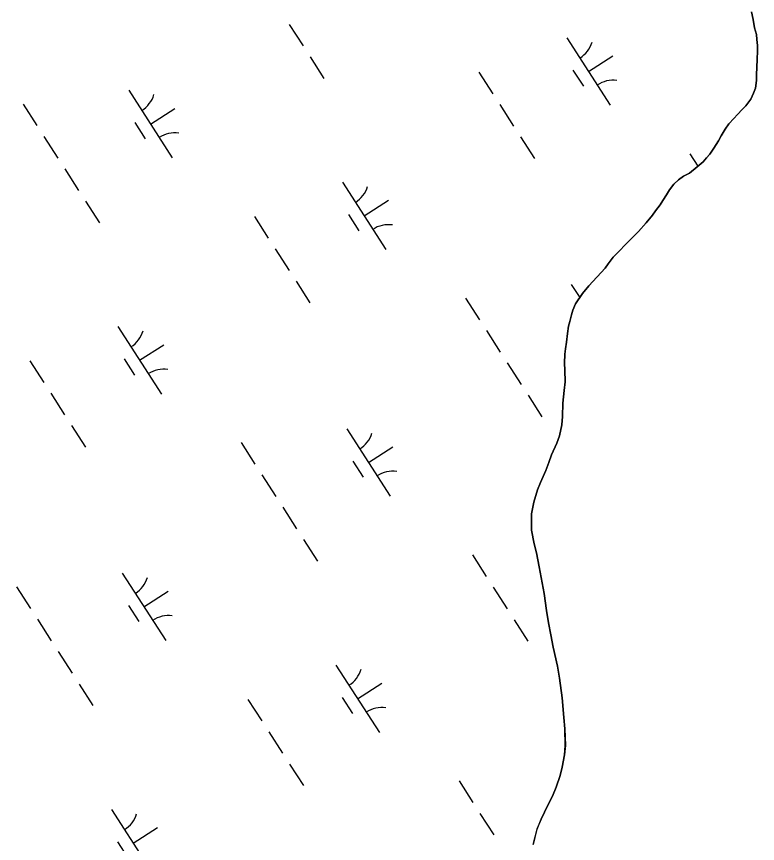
# Model space of a CAD drawing. Extents: x 3937982 to 3958556, y 219448 to 241894.
# Drawn here: x 3949719 to 3950181, y 232047 to 232563 of the extents above; entities that cross this region are included whole.
import ezdxf

# ---------------------------------------------------------------- set-up
doc = ezdxf.new("R2010")
doc.units = 0
doc.layers.add('V-TOPO-SHOR', color=7, linetype='Continuous')
doc.layers.add('V-WETL-SWMP', color=7, linetype='Continuous')

msp = doc.modelspace()

# ---------------------------------------------------------------- linework, layer by layer
at = {"layer": 'V-TOPO-SHOR'}
for points in [[(3950102.22, 232424.334), (3950103.441, 232425.581), (3950106.597, 232428.801), (3950111.447, 232434.246), (3950115.324, 232438.947), (3950117.259, 232441.662), (3950120.165, 232445.371), (3950121.853, 232448.087), (3950124.025, 232451.544), (3950125.955, 232454.751), (3950128.617, 232458.212), (3950131.533, 232460.94), (3950134.7, 232463.178), (3950138.357, 232465.177), (3950143.221, 232469.152), (3950146.871, 232472.132), (3950149.052, 232474.606), (3950150.989, 232477.078), (3950153.652, 232480.785), (3950156.55, 232485.229), (3950158.233, 232488.434), (3950160.644, 232492.629), (3950162.819, 232495.84), (3950165.971, 232499.305), (3950168.397, 232501.783), (3950171.312, 232504.757), (3950173.493, 232507.231), (3950176.643, 232511.188), (3950178.318, 232515.128), (3950179.514, 232518.083), (3950180.2, 232522.996), (3950180.165, 232526.429), (3950180.362, 232531.336), (3950180.558, 232535.997), (3950180.749, 232541.396), (3950180.714, 232544.83), (3950180.432, 232548.506), (3950180.153, 232551.691), (3950178.885, 232555.848), (3950178.097, 232560.991), (3950177.069, 232565.64)], [(3950040.903, 232046.615), (3950043.39, 232056.149), (3950046.083, 232062.379), (3950050.128, 232071.142), (3950053.017, 232076.79), (3950055.325, 232082.242), (3950057.822, 232089.638), (3950059.159, 232094.696), (3950060.486, 232102.476), (3950061.043, 232108.309), (3950060.806, 232118.609), (3950060.191, 232125.797), (3950058.973, 232138.036), (3950057.363, 232150.273), (3950056.165, 232157.846), (3950053.392, 232169.69), (3950051.999, 232177.263), (3950050.607, 232184.837), (3950049.409, 232192.41), (3950047.807, 232203.093), (3950046.015, 232212.997), (3950044.821, 232219.6), (3950043.033, 232228.336), (3950041.649, 232233.966), (3950040.057, 232242.511), (3950040.012, 232252.812), (3950041.342, 232260.009), (3950043.641, 232267.791), (3950045.565, 232272.27), (3950048.835, 232279.864), (3950050.758, 232284.73), (3950052.487, 232289.596), (3950055.76, 232296.801), (3950057.488, 232301.28), (3950058.819, 232308.28), (3950059.186, 232313.529), (3950059.538, 232321.694), (3950060.281, 232329.665), (3950060.841, 232335.109), (3950060.81, 232342.299), (3950060.597, 232346.768), (3950060.767, 232352.212), (3950061.142, 232355.517), (3950061.707, 232359.795), (3950062.461, 232365.239), (3950063.024, 232369.712), (3950063.79, 232372.63), (3950064.937, 232376.716), (3950065.703, 232379.634), (3950067.433, 232383.724), (3950071.681, 232390.157), (3950075.742, 232394.839), (3950085.8, 232405.959), (3950087.733, 232408.687), (3950090.823, 232412.783), (3950102.22, 232424.334)]]:
    msp.add_lwpolyline(points, dxfattribs=at)
at = {"layer": 'V-WETL-SWMP'}
for p, q in [((3950177.069, 232565.64), (3950178.097, 232560.991)), ((3950178.097, 232560.991), (3950178.886, 232555.848)), ((3949888.99, 232557.889), (3949897.65, 232544.435)), ((3950178.886, 232555.848), (3950180.154, 232551.691)), ((3950062.004, 232549.547), (3950089.067, 232507.504)), ((3950180.154, 232551.691), (3950180.432, 232548.506)), ((3950180.432, 232548.506), (3950180.714, 232544.83)), ((3950180.714, 232544.83), (3950180.749, 232541.396)), ((3949901.98, 232537.708), (3949910.64, 232524.255)), ((3950075.536, 232528.525), (3950090.671, 232538.268)), ((3950180.749, 232541.396), (3950180.559, 232535.998)), ((3950180.559, 232535.998), (3950180.361, 232531.336)), ((3950007.138, 232528.15), (3950015.798, 232514.696)), ((3950065.8, 232529.395), (3950072.295, 232519.304)), ((3950180.361, 232531.336), (3950180.166, 232526.429)), ((3950180.201, 232522.996), (3950179.515, 232518.083)), ((3950180.166, 232526.429), (3950180.201, 232522.996)), ((3950179.515, 232518.083), (3950178.318, 232515.128)), ((3949789.008, 232516.816), (3949816.07, 232474.773)), ((3950178.318, 232515.128), (3950176.642, 232511.187)), ((3949723.143, 232508.221), (3949731.803, 232494.767)), ((3950020.128, 232507.969), (3950028.788, 232494.515)), ((3950173.493, 232507.231), (3950171.311, 232504.756)), ((3950176.642, 232511.187), (3950173.493, 232507.231)), ((3949802.539, 232495.795), (3949817.675, 232505.537)), ((3950168.398, 232501.783), (3950165.971, 232499.306)), ((3950171.311, 232504.756), (3950168.398, 232501.783)), ((3949792.804, 232496.664), (3949799.299, 232486.573)), ((3950165.971, 232499.306), (3950162.818, 232495.84)), ((3950160.643, 232492.629), (3950158.233, 232488.435)), ((3950162.818, 232495.84), (3950160.643, 232492.629)), ((3949736.133, 232488.04), (3949744.793, 232474.587)), ((3950033.118, 232487.788), (3950041.778, 232474.335)), ((3950158.233, 232488.435), (3950156.549, 232485.23)), ((3950156.549, 232485.23), (3950153.651, 232480.785)), ((3950138.705, 232477.262), (3950143.683, 232469.529)), ((3950150.99, 232477.079), (3950149.053, 232474.607)), ((3950153.651, 232480.785), (3950150.99, 232477.079)), ((3950146.871, 232472.132), (3950143.222, 232469.152)), ((3950149.053, 232474.607), (3950146.871, 232472.132)), ((3949749.123, 232467.86), (3949757.783, 232454.406)), ((3950143.222, 232469.152), (3950138.357, 232465.178)), ((3950131.533, 232460.939), (3950128.618, 232458.212)), ((3950134.699, 232463.179), (3950131.533, 232460.939)), ((3950138.357, 232465.178), (3950134.699, 232463.179)), ((3949922.137, 232459.518), (3949949.2, 232417.474)), ((3950128.618, 232458.212), (3950125.955, 232454.751)), ((3950124.025, 232451.543), (3950121.853, 232448.087)), ((3950125.955, 232454.751), (3950124.025, 232451.543)), ((3949762.113, 232447.679), (3949770.773, 232434.225)), ((3949935.668, 232438.496), (3949950.804, 232448.238)), ((3950120.164, 232445.372), (3950117.258, 232441.663)), ((3950121.853, 232448.087), (3950120.164, 232445.372)), ((3950117.258, 232441.663), (3950115.324, 232438.946)), ((3949867.271, 232438.12), (3949875.931, 232424.667)), ((3949925.933, 232439.365), (3949932.428, 232429.275)), ((3950115.324, 232438.946), (3950111.447, 232434.246)), ((3950111.447, 232434.246), (3950106.598, 232428.801)), ((3950102.22, 232424.334), (3950090.823, 232412.783)), ((3950103.442, 232425.581), (3950102.22, 232424.334)), ((3950106.598, 232428.801), (3950103.442, 232425.581)), ((3949880.261, 232417.94), (3949888.921, 232404.486)), ((3950087.732, 232408.688), (3950085.8, 232405.959)), ((3950090.823, 232412.783), (3950087.732, 232408.688)), ((3950085.8, 232405.959), (3950075.742, 232394.838)), ((3949893.251, 232397.759), (3949901.911, 232384.305)), ((3950064.703, 232395.827), (3950069.996, 232387.605)), ((3950075.742, 232394.838), (3950071.681, 232390.156)), ((3950071.681, 232390.156), (3950067.433, 232383.724)), ((3949998.838, 232387.232), (3950007.498, 232373.779)), ((3950067.433, 232383.724), (3950065.702, 232379.635)), ((3950065.702, 232379.635), (3950064.937, 232376.717)), ((3950063.789, 232372.631), (3950063.024, 232369.712)), ((3950064.937, 232376.717), (3950063.789, 232372.631)), ((3949782.27, 232369.488), (3949809.332, 232327.445)), ((3950063.024, 232369.712), (3950062.46, 232365.24)), ((3950011.828, 232367.052), (3950020.488, 232353.598)), ((3950062.46, 232365.24), (3950061.706, 232359.795)), ((3949795.801, 232348.466), (3949810.937, 232358.209)), ((3950061.706, 232359.795), (3950061.142, 232355.517)), ((3950060.767, 232352.211), (3950060.596, 232346.769)), ((3950061.142, 232355.517), (3950060.767, 232352.211)), ((3949727.404, 232348.091), (3949736.064, 232334.637)), ((3949786.066, 232349.336), (3949792.561, 232339.245)), ((3950024.818, 232346.871), (3950033.478, 232333.417)), ((3950060.596, 232346.769), (3950060.81, 232342.3)), ((3950060.81, 232342.3), (3950060.841, 232335.109)), ((3950060.841, 232335.109), (3950060.282, 232329.665)), ((3949740.394, 232327.91), (3949749.054, 232314.456)), ((3950037.808, 232326.69), (3950046.468, 232313.236)), ((3950060.282, 232329.665), (3950059.539, 232321.694)), ((3950059.539, 232321.694), (3950059.185, 232313.53)), ((3950059.185, 232313.53), (3950058.819, 232308.281)), ((3949753.384, 232307.729), (3949762.044, 232294.276)), ((3949924.836, 232305.798), (3949951.898, 232263.755)), ((3950058.819, 232308.281), (3950057.489, 232301.279)), ((3950057.489, 232301.279), (3950055.759, 232296.801)), ((3949858.971, 232297.203), (3949867.631, 232283.749)), ((3950055.759, 232296.801), (3950052.487, 232289.596)), ((3949938.367, 232284.776), (3949953.503, 232294.519)), ((3949928.632, 232285.645), (3949935.127, 232275.555)), ((3950052.487, 232289.596), (3950050.759, 232284.73)), ((3950048.836, 232279.863), (3950045.565, 232272.27)), ((3950050.759, 232284.73), (3950048.836, 232279.863)), ((3949871.961, 232277.022), (3949880.621, 232263.568)), ((3950045.565, 232272.27), (3950043.641, 232267.791)), ((3950043.641, 232267.791), (3950041.342, 232260.008)), ((3950041.342, 232260.008), (3950040.013, 232252.811)), ((3949884.951, 232256.841), (3949893.611, 232243.388)), ((3950040.013, 232252.811), (3950040.058, 232242.511)), ((3950040.058, 232242.511), (3950041.649, 232233.967)), ((3949897.941, 232236.661), (3949906.6, 232223.207)), ((3950041.649, 232233.967), (3950043.034, 232228.337)), ((3950043.034, 232228.337), (3950044.821, 232219.599)), ((3950003.099, 232227.102), (3950011.759, 232213.648)), ((3950044.821, 232219.599), (3950046.016, 232212.996)), ((3949784.969, 232215.768), (3949812.031, 232173.725)), ((3950046.016, 232212.996), (3950047.807, 232203.092)), ((3949719.104, 232207.173), (3949727.763, 232193.72)), ((3949798.5, 232194.747), (3949813.635, 232204.489)), ((3950016.089, 232206.921), (3950024.749, 232193.468)), ((3950047.807, 232203.092), (3950049.408, 232192.41)), ((3949788.765, 232195.616), (3949795.259, 232185.526)), ((3950049.408, 232192.41), (3950050.607, 232184.836)), ((3949732.093, 232186.993), (3949740.753, 232173.539)), ((3950029.079, 232186.741), (3950037.739, 232173.287)), ((3950050.607, 232184.836), (3950052, 232177.263)), ((3950052, 232177.263), (3950053.393, 232169.689)), ((3949745.083, 232166.812), (3949753.743, 232153.358)), ((3950053.393, 232169.689), (3950056.166, 232157.846)), ((3949918.098, 232158.47), (3949945.16, 232116.427)), ((3950056.166, 232157.846), (3950057.364, 232150.272)), ((3949758.073, 232146.631), (3949766.733, 232133.177)), ((3949931.629, 232137.448), (3949946.765, 232147.191)), ((3950057.364, 232150.272), (3950058.972, 232138.035)), ((3949863.232, 232137.073), (3949871.892, 232123.619)), ((3949921.894, 232138.317), (3949928.389, 232128.227)), ((3950058.972, 232138.035), (3950060.191, 232125.797)), ((3950060.191, 232125.797), (3950060.805, 232118.608)), ((3949876.222, 232116.892), (3949884.882, 232103.438)), ((3950060.805, 232118.608), (3950061.044, 232108.309)), ((3950061.044, 232108.309), (3950060.486, 232102.476)), ((3950060.486, 232102.476), (3950059.159, 232094.697)), ((3949889.212, 232096.711), (3949897.871, 232083.257)), ((3950059.159, 232094.697), (3950057.821, 232089.638)), ((3950057.821, 232089.638), (3950055.326, 232082.242)), ((3949994.799, 232086.185), (3950003.459, 232072.731)), ((3950055.326, 232082.242), (3950053.018, 232076.791)), ((3950053.018, 232076.791), (3950050.127, 232071.142)), ((3949778.231, 232068.44), (3949805.293, 232026.397)), ((3950050.127, 232071.142), (3950046.083, 232062.379)), ((3950007.789, 232066.004), (3950016.449, 232052.55)), ((3950046.083, 232062.379), (3950043.389, 232056.148)), ((3949791.762, 232047.419), (3949806.897, 232057.161)), ((3950043.389, 232056.148), (3950040.904, 232046.615)), ((3949782.027, 232048.288), (3949788.521, 232038.198))]:
    msp.add_line(p, q, dxfattribs=at)
for centre, start, end in [((3950060.785, 232551.88), 301.99668, 343.54034), ((3950090.685, 232505.428), 81.99668, 123.54034), ((3949787.789, 232519.149), 301.99668, 343.54034), ((3949817.689, 232472.697), 81.99668, 123.54034), ((3949920.918, 232461.85), 301.99668, 343.54034), ((3949950.818, 232415.399), 81.99668, 123.54034), ((3949781.051, 232371.821), 301.99668, 343.54034), ((3949810.951, 232325.369), 81.99668, 123.54034), ((3949923.617, 232308.131), 301.99668, 343.54034), ((3949953.517, 232261.679), 81.99668, 123.54034), ((3949783.749, 232218.101), 301.99668, 343.54034), ((3949813.649, 232171.649), 81.99668, 123.54034), ((3949916.879, 232160.803), 301.99668, 343.54034), ((3949946.779, 232114.351), 81.99668, 123.54034), ((3949777.011, 232070.773), 301.99668, 343.54034)]:
    msp.add_arc(centre, 17.623, start, end, dxfattribs=at)

doc.saveas('drawing.dxf')
